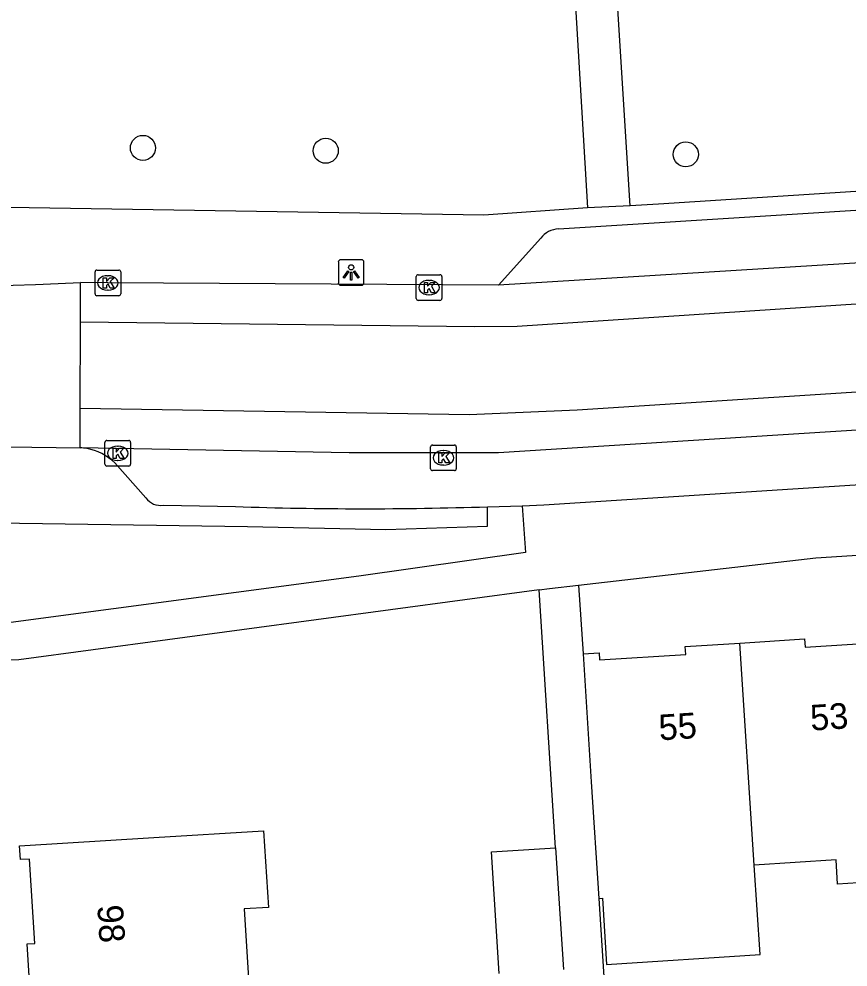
# Model space of a CAD drawing. Extents: x 159689 to 160786, y 387323 to 388339.
# Drawn here: x 160494.74 to 160527.08, y 388002.29 to 388039.25 of the extents above; entities that cross this region are included whole.
import ezdxf

# ---------------------------------------------------------------- set-up
doc = ezdxf.new("R2010")
doc.units = 0
for name, color, linetype in [('IMGEO_Boom', 7, 'Continuous'), ('IMGEO_Kolk', 7, 'Continuous'), ('IMGEO_Lichtpunt', 7, 'Continuous'), ('IMGEO_Pand', 7, 'Continuous'), ('IMGEO_Pand_nummerreeks', 7, 'Continuous'), ('IMGEO_Parkeervlak_open', 7, 'Continuous'), ('IMGEO_Rijbaan_lokaal_gesloten', 7, 'Continuous'), ('IMGEO_Rijbaan_lokaal_open', 7, 'Continuous'), ('IMGEO_Voetpad_open', 7, 'Continuous')]:
    doc.layers.add(name, color=color, linetype=linetype)

msp = doc.modelspace()

# ---------------------------------------------------------------- linework, layer by layer
at = {"layer": 'IMGEO_Boom'}
for centre in [(160499.577, 388034.225), (160506.706, 388034.113), (160520.748, 388033.973)]:
    msp.add_circle(centre, 0.489, dxfattribs=at)
at = {"layer": 'IMGEO_Kolk'}
for p, q in [((160497.711, 388028.535), (160497.711, 388029.387)), ((160497.786, 388029.461), (160498.638, 388029.461)), ((160498.199, 388029.241), (160498.224, 388029.241)), ((160498.712, 388029.387), (160498.712, 388028.535)), ((160510.31, 388029.279), (160511.162, 388029.279)), ((160510.235, 388028.353), (160510.235, 388029.205)), ((160510.723, 388029.059), (160510.748, 388029.059)), ((160511.236, 388029.205), (160511.236, 388028.353)), ((160498.222, 388028.681), (160498.197, 388028.681)), ((160510.746, 388028.499), (160510.721, 388028.499)), ((160498.638, 388028.461), (160497.786, 388028.461)), ((160511.162, 388028.279), (160510.31, 388028.279)), ((160498.094, 388021.891), (160498.094, 388022.743)), ((160498.169, 388022.817), (160499.021, 388022.817)), ((160498.582, 388022.597), (160498.607, 388022.597)), ((160499.095, 388022.743), (160499.095, 388021.891)), ((160510.87, 388022.64), (160511.722, 388022.64)), ((160510.795, 388021.714), (160510.795, 388022.566)), ((160511.283, 388022.42), (160511.308, 388022.42)), ((160511.796, 388022.566), (160511.796, 388021.714)), ((160498.605, 388022.037), (160498.58, 388022.037)), ((160511.306, 388021.86), (160511.281, 388021.86)), ((160499.021, 388021.817), (160498.169, 388021.817)), ((160511.722, 388021.64), (160510.87, 388021.64))]:
    msp.add_line(p, q, dxfattribs=at)
for points in [[(160497.711, 388028.535), (160497.711, 388029.387)], [(160497.786, 388029.461), (160498.638, 388029.461)], [(160498.712, 388029.387), (160498.712, 388028.535)], [(160510.31, 388029.279), (160511.162, 388029.279)], [(160498.032, 388029.161), (160498.155, 388029.161), (160498.155, 388029.01), (160498.285, 388029.161), (160498.449, 388029.161), (160498.303, 388029.01), (160498.456, 388028.761), (160498.304, 388028.761), (160498.219, 388028.925), (160498.155, 388028.858), (160498.155, 388028.761), (160498.032, 388028.761), (160498.032, 388029.161)], [(160510.235, 388028.353), (160510.235, 388029.205)], [(160510.556, 388028.979), (160510.679, 388028.979), (160510.679, 388028.828), (160510.809, 388028.979), (160510.973, 388028.979), (160510.827, 388028.828), (160510.98, 388028.579), (160510.828, 388028.579), (160510.743, 388028.743), (160510.679, 388028.676), (160510.679, 388028.579), (160510.556, 388028.579), (160510.556, 388028.979)], [(160511.236, 388029.205), (160511.236, 388028.353)], [(160498.638, 388028.461), (160497.786, 388028.461)], [(160511.162, 388028.279), (160510.31, 388028.279)], [(160498.094, 388021.891), (160498.094, 388022.743)], [(160498.169, 388022.817), (160499.021, 388022.817)], [(160499.095, 388022.743), (160499.095, 388021.891)], [(160510.87, 388022.64), (160511.722, 388022.64)], [(160498.415, 388022.517), (160498.538, 388022.517), (160498.538, 388022.366), (160498.668, 388022.517), (160498.832, 388022.517), (160498.686, 388022.366), (160498.839, 388022.117), (160498.687, 388022.117), (160498.602, 388022.281), (160498.538, 388022.214), (160498.538, 388022.117), (160498.415, 388022.117), (160498.415, 388022.517)], [(160510.795, 388021.714), (160510.795, 388022.566)], [(160511.116, 388022.34), (160511.239, 388022.34), (160511.239, 388022.189), (160511.369, 388022.34), (160511.533, 388022.34), (160511.387, 388022.189), (160511.54, 388021.94), (160511.388, 388021.94), (160511.303, 388022.104), (160511.239, 388022.037), (160511.239, 388021.94), (160511.116, 388021.94), (160511.116, 388022.34)], [(160511.796, 388022.566), (160511.796, 388021.714)], [(160499.021, 388021.817), (160498.169, 388021.817)], [(160511.722, 388021.64), (160510.87, 388021.64)]]:
    msp.add_lwpolyline(points, dxfattribs=at)
for centre, start, end in [((160497.788, 388029.385), 91.552, 178.448), ((160497.788, 388029.385), 91.552, 178.448), ((160498.636, 388029.385), 1.552, 88.448), ((160498.636, 388029.385), 1.552, 88.448), ((160510.312, 388029.203), 91.552, 178.448), ((160510.312, 388029.203), 91.552, 178.448), ((160511.16, 388029.203), 1.552, 88.448), ((160511.16, 388029.203), 1.552, 88.448), ((160497.788, 388028.537), 181.552, 268.448), ((160497.788, 388028.537), 181.552, 268.448), ((160498.636, 388028.537), 271.552, 358.448), ((160498.636, 388028.537), 271.552, 358.448), ((160510.312, 388028.355), 181.552, 268.448), ((160510.312, 388028.355), 181.552, 268.448), ((160511.16, 388028.355), 271.552, 358.448), ((160511.16, 388028.355), 271.552, 358.448), ((160498.171, 388022.741), 91.552, 178.448), ((160498.171, 388022.741), 91.552, 178.448), ((160499.019, 388022.741), 1.552, 88.448), ((160499.019, 388022.741), 1.552, 88.448), ((160510.872, 388022.564), 91.552, 178.448), ((160510.872, 388022.564), 91.552, 178.448), ((160511.72, 388022.564), 1.552, 88.448), ((160511.72, 388022.564), 1.552, 88.448), ((160498.171, 388021.893), 181.552, 268.448), ((160498.171, 388021.893), 181.552, 268.448), ((160499.019, 388021.893), 271.552, 358.448), ((160499.019, 388021.893), 271.552, 358.448), ((160510.872, 388021.716), 181.552, 268.448), ((160510.872, 388021.716), 181.552, 268.448), ((160511.72, 388021.716), 271.552, 358.448), ((160511.72, 388021.716), 271.552, 358.448)]:
    msp.add_arc(centre, 0.0765, start, end, dxfattribs=at)
for centre, major_axis, ratio, start_param, end_param in [((160498.198, 388028.961), (-0.387, 0.002), 0.722429, 4.712389, 7.853982), ((160498.223, 388028.961), (-0.39, 0.002), 0.717154, 1.570796, 4.712389), ((160510.722, 388028.779), (-0.387, 0.002), 0.722429, 4.712389, 7.853982), ((160510.747, 388028.779), (-0.39, 0.002), 0.717154, 1.570796, 4.712389), ((160498.581, 388022.317), (-0.387, 0.002), 0.722429, 4.712389, 7.853982), ((160498.606, 388022.317), (-0.39, 0.002), 0.717154, 1.570796, 4.712389), ((160511.282, 388022.14), (-0.387, 0.002), 0.722429, 4.712389, 7.853982), ((160511.307, 388022.14), (-0.39, 0.002), 0.717154, 1.570796, 4.712389)]:
    msp.add_ellipse(centre, major_axis=major_axis, ratio=ratio, start_param=start_param, end_param=end_param, dxfattribs=at)
at = {"layer": 'IMGEO_Lichtpunt'}
for p, q in [((160507.198, 388029.769), (160507.198, 388028.962)), ((160507.198, 388029.769), (160507.198, 388028.962)), ((160508.1, 388029.864), (160507.292, 388029.864)), ((160508.1, 388029.864), (160507.292, 388029.864)), ((160508.194, 388028.962), (160508.194, 388029.769)), ((160508.194, 388028.962), (160508.194, 388029.769)), ((160507.292, 388028.868), (160508.1, 388028.868)), ((160507.292, 388028.868), (160508.1, 388028.868))]:
    msp.add_line(p, q, dxfattribs=at)
for points in [[(160507.572, 388029.433), (160507.611, 388029.405), (160507.423, 388029.143), (160507.385, 388029.17), (160507.572, 388029.433)], [(160507.674, 388029.385), (160507.721, 388029.385), (160507.721, 388029.063), (160507.674, 388029.063), (160507.674, 388029.385)], [(160507.784, 388029.405), (160507.822, 388029.432), (160508.009, 388029.17), (160507.97, 388029.142), (160507.784, 388029.405)]]:
    msp.add_lwpolyline(points, dxfattribs=at)
msp.add_circle((160507.697, 388029.567), 0.0994, dxfattribs=at)
for centre, start, end in [((160507.292, 388029.769), 90, 180), ((160507.292, 388029.769), 90, 180), ((160508.1, 388029.769), 0, 90), ((160508.1, 388029.769), 0, 90), ((160507.292, 388028.962), 180, 270), ((160507.292, 388028.962), 180, 270), ((160508.1, 388028.962), 270, 0), ((160508.1, 388028.962), 270, 360)]:
    msp.add_arc(centre, 0.0946, start, end, dxfattribs=at)
at = {"layer": 'IMGEO_Pand'}
for points in [[(160516.741, 388014.497), (160517.365, 388014.537), (160517.383, 388014.258), (160520.744, 388014.474), (160520.725, 388014.779), (160522.86, 388014.916)], [(160522.86, 388014.916), (160525.378, 388015.078), (160525.398, 388014.76), (160528.884, 388014.983)], [(160523.418, 388006.264), (160522.86, 388014.916)], [(160516.741, 388014.497), (160517.061, 388009.508), (160517.353, 388004.958)], [(160495.211, 388000.896), (160495.068, 388003.188), (160495.365, 388003.207), (160495.159, 388006.496), (160494.8, 388006.473), (160494.766, 388007.005), (160500, 388007.331), (160504.282, 388007.598), (160504.469, 388004.607), (160503.531, 388004.549), (160503.726, 388001.425)], [(160513.471, 388002.029), (160513.166, 388006.775), (160515.673, 388006.935)], [(160515.673, 388006.935), (160515.977, 388002.185)], [(160529.483, 388005.695), (160526.669, 388005.514), (160526.608, 388006.469), (160523.418, 388006.264)], [(160517.353, 388004.958), (160517.496, 388004.967), (160517.662, 388002.386), (160523.643, 388002.77), (160523.418, 388006.264)]]:
    msp.add_lwpolyline(points, dxfattribs=at)
at = {"layer": 'IMGEO_Parkeervlak_open'}
msp.add_lwpolyline([(160513.009, 388020.232), (160514.362, 388020.266)], dxfattribs=at)
at = {"layer": 'IMGEO_Rijbaan_lokaal_gesloten'}
for points in [[(160543.473, 388030.718), (160543.356, 388030.712), (160513.442, 388028.869)], [(160497.138, 388027.446), (160512.508, 388027.259), (160514.17, 388027.268), (160543.557, 388029.213)], [(160497.138, 388027.446), (160497.14, 388028.976)], [(160513.442, 388028.869), (160498.212, 388028.961), (160497.14, 388028.976)], [(160543.762, 388025.748), (160516.509, 388024), (160512.304, 388023.82), (160497.133, 388024.062)], [(160543.857, 388024.264), (160513.44, 388022.33), (160507.621, 388022.337), (160497.131, 388022.535)], [(160497.131, 388022.535), (160497.133, 388024.062)]]:
    msp.add_lwpolyline(points, dxfattribs=at)
at = {"layer": 'IMGEO_Rijbaan_lokaal_open'}
for points in [[(160497.133, 388024.062), (160497.138, 388027.446)], [(160492.411, 388022.598), (160497.131, 388022.535)]]:
    msp.add_lwpolyline(points, dxfattribs=at)
msp.add_arc((160485.614, 388276.357), 247.65, 266.18635, 272.6677, dxfattribs=at)
at = {"layer": 'IMGEO_Voetpad_open'}
for points in [[(160515.899, 388048.982), (160515.928, 388048.492), (160516.921, 388031.892)], [(160546.367, 388045.213), (160547.07, 388033.785), (160546.414, 388033.743), (160519.679, 388032.028), (160518.581, 388031.964)], [(160518.581, 388031.964), (160517.876, 388043.201)], [(160515.785, 388031.063), (160540.223, 388032.608)], [(160516.921, 388031.892), (160512.877, 388031.602), (160493.518, 388031.908), (160490.235, 388031.988)], [(160518.581, 388031.964), (160516.921, 388031.892)], [(160513.442, 388028.869), (160515.089, 388030.708)], [(160514.362, 388020.266), (160515.216, 388020.302), (160637.614, 388028.172)], [(160498.475, 388021.947), (160499.692, 388020.579)], [(160516.569, 388017.176), (160525.818, 388018.242), (160576.802, 388021.532)], [(160492.855, 388019.478), (160493.873, 388019.61), (160503.651, 388019.465), (160509.047, 388019.351), (160513.018, 388019.47), (160513.009, 388020.232)], [(160514.362, 388020.266), (160514.499, 388018.453), (160507.991, 388017.521), (160493.634, 388015.619), (160492.94, 388015.609)], [(160500.377, 388020.289), (160503.183, 388020.239)], [(160515.029, 388016.99), (160515.435, 388017.045), (160516.569, 388017.176)], [(160516.569, 388017.176), (160516.741, 388014.497)], [(160515.029, 388016.99), (160494.744, 388014.264)], [(160515.673, 388006.935), (160515.029, 388016.99)], [(160517.353, 388004.958), (160517.991, 387994.994), (160518.936, 387995.055)]]:
    msp.add_lwpolyline(points, dxfattribs=at)
for centre, radius, start, end in [((160515.811, 388030.153), 0.91, 91.6058, 142.4426), ((160496.955, 388020.092), 2.449, 79.7151, 85.8728), ((160496.986, 388020.375), 2.166, 46.5487, 79.1842), ((160500.276, 388021.005), 0.723, 216.1074, 278.0012), ((160508.203, 388170.16), 150.005, 268.08228, 271.83609), ((160494.679, 388011.034), 3.231, 88.8466, 175.2337)]:
    msp.add_arc(centre, radius, start, end, dxfattribs=at)

# ---------------------------------------------------------------- texts
at = {"layer": 'IMGEO_Pand_nummerreeks'}
for s, rotation, p in [('53', 3.6769, (160525.629, 388011.501)), ('55', 3.6784, (160519.722, 388011.122)), ('98', 273.5839, (160497.797, 388004.685))]:
    msp.add_text(s, height=1, rotation=rotation, dxfattribs=at).set_placement(p)

doc.saveas('drawing.dxf')
